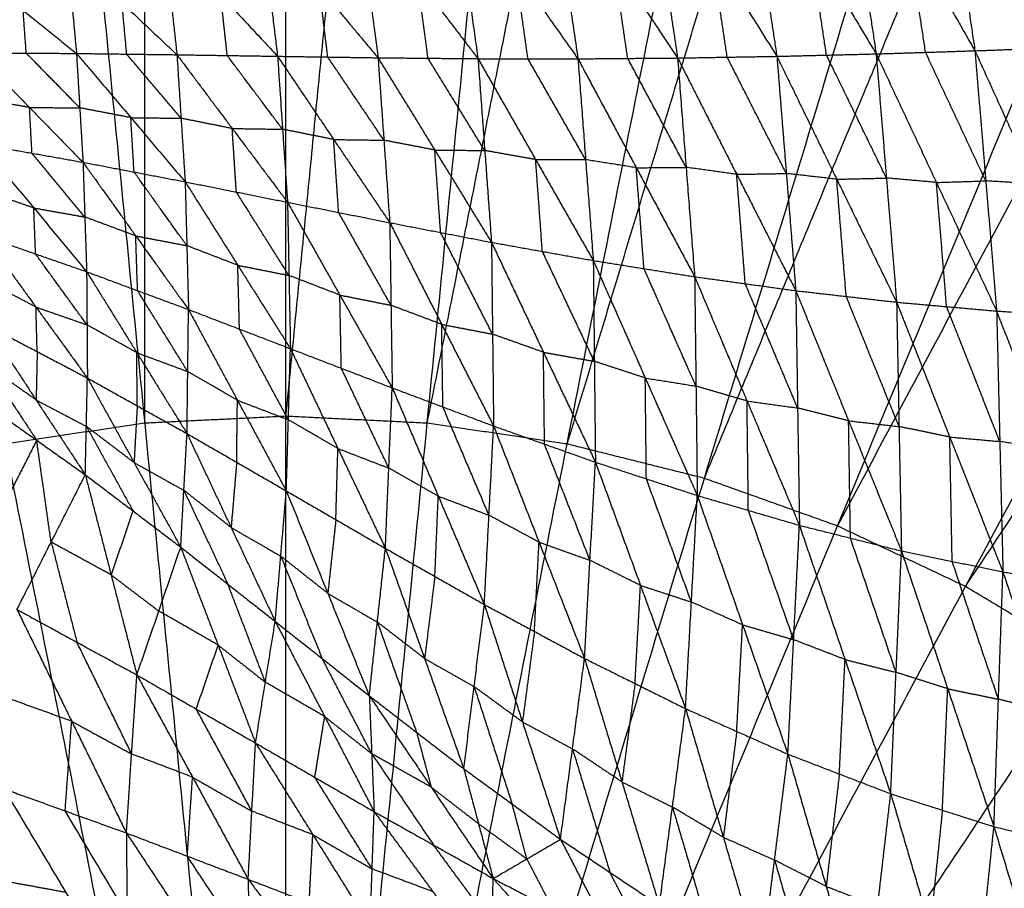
# Model space of a CAD drawing. Header units: millimetres. Extents: x -106 to 110, y -96 to 120.
# Tile 735 of 1020: x -0.64 to 8.46, y 20.92 to 28.95. Entities that reach past the tile are written whole.
import ezdxf

# ---------------------------------------------------------------- set-up
doc = ezdxf.new("R2010")
doc.units = ezdxf.units.MM
doc.header["$MEASUREMENT"] = 0
doc.layers.add('Default', color=7, linetype='Continuous', true_color=0x000000)

msp = doc.modelspace()

# ---------------------------------------------------------------- linework, layer by layer
at = {"layer": 'Default'}
for points in [[(1.8192, 11.9553, 3.7219), (1.8192, 25.2828, 3.7354), (1.8192, 38.6103, 3.7488)], [(0.5128, 25.2186, 3.7354), (0.5128, 31.8824, 3.7421), (0.5128, 38.5461, 3.7488)], [(1.8192, 25.2828, 3.7354), (2.4723, 31.9144, 3.7421), (3.1255, 38.5461, 3.7488)], [(-0.7935, 38.4819, 3.7488), (0.5128, 25.2186, 3.7354), (1.8192, 11.9553, 3.7219)], [(1.8192, 11.9553, 3.7219), (3.1255, 25.2186, 3.7354), (4.4318, 38.4819, 3.7488)], [(3.1255, 25.2186, 3.7354), (4.4255, 31.7543, 3.7421), (5.7255, 38.29, 3.7488)], [(-3.3809, 38.0981, 3.7488), (-0.7809, 25.0267, 3.7354), (1.8192, 11.9553, 3.7219)], [(1.8192, 11.9553, 3.7219), (4.4192, 25.0267, 3.7354), (7.0193, 38.0981, 3.7488)], [(4.4192, 25.0267, 3.7354), (6.3536, 31.4035, 3.7421), (8.288, 37.7803, 3.7488)], [(-5.9183, 37.4625, 3.7488), (-2.0496, 24.7089, 3.7354), (1.8192, 11.9553, 3.7219)], [(1.8192, 11.9553, 3.7219), (5.6879, 24.7089, 3.7354), (9.5567, 37.4625, 3.7488)], [(5.6879, 24.7089, 3.7354), (8.238, 30.8654, 3.7421), (10.7881, 37.0219, 3.7488)], [(-8.3812, 36.5813, 3.7488), (-3.281, 24.2683, 3.7354), (1.8192, 11.9553, 3.7219)], [(1.8192, 11.9553, 3.7219), (6.9194, 24.2683, 3.7354), (12.0196, 36.5813, 3.7488)], [(6.9194, 24.2683, 3.7354), (10.0606, 30.1452, 3.7421), (13.2019, 36.0221, 3.7488)], [(-10.7459, 35.4629, 3.7488), (-4.4634, 23.7091, 3.7354), (1.8192, 11.9553, 3.7219)], [(1.8192, 11.9553, 3.7219), (8.1017, 23.7091, 3.7354), (14.3842, 35.4629, 3.7488)], [(8.1017, 23.7091, 3.7354), (11.8039, 29.2498, 3.7421), (15.506, 34.7905, 3.7488)], [(-12.9895, 34.1181, 3.7488), (-5.5852, 23.0367, 3.7354), (1.8192, 11.9553, 3.7219)], [(1.8192, 11.9553, 3.7219), (9.2235, 23.0367, 3.7354), (16.6278, 34.1181, 3.7488)], [(-15.0905, 32.5599, 3.7488), (-6.6357, 22.2576, 3.7354), (1.8192, 11.9553, 3.7219)], [(1.8192, 11.9553, 3.7219), (10.274, 22.2576, 3.7354), (18.7289, 32.5599, 3.7488)], [(7.8466, 30.9788, -1.6737), (8.0183, 29.8212, -2.1371), (8.1899, 28.6637, -2.6005)], [(7.8466, 30.9788, -1.6737), (8.4745, 29.8382, -2.187), (9.1024, 28.6976, -2.7003)], [(-17.0287, 30.8032, 3.7488), (-7.6048, 21.3793, 3.7354), (1.8192, 11.9553, 3.7219)], [(1.8192, 11.9553, 3.7219), (11.2431, 21.3793, 3.7354), (20.667, 30.8032, 3.7488)], [(6.9431, 30.8434, -1.5935), (7.1099, 29.7391, -2.0363), (7.2767, 28.6347, -2.4791)], [(6.9431, 30.8434, -1.5935), (7.5665, 29.7535, -2.097), (8.1899, 28.6637, -2.6005)], [(6.0422, 30.6971, -1.5013), (6.2004, 29.6546, -1.92), (6.3585, 28.6122, -2.3386)], [(6.0422, 30.6971, -1.5013), (6.6595, 29.6659, -1.9902), (7.2767, 28.6347, -2.4791)], [(5.1485, 30.5428, -1.3997), (5.2945, 29.5698, -1.7914), (5.4404, 28.5967, -2.183)], [(5.1485, 30.5428, -1.3997), (5.7535, 29.5775, -1.8692), (6.3585, 28.6122, -2.3386)], [(4.2554, 30.3825, -1.2911), (4.3873, 29.4859, -1.6537), (4.5191, 28.5892, -2.0162)], [(4.2554, 30.3825, -1.2911), (4.8479, 29.4896, -1.7371), (5.4404, 28.5967, -2.183)], [(3.3646, 30.2203, -1.1778), (3.4798, 29.4053, -1.5099), (3.5949, 28.5904, -1.8419)], [(3.3646, 30.2203, -1.1778), (3.9419, 29.4048, -1.597), (4.5191, 28.5892, -2.0162)], [(2.4753, 30.0583, -1.0631), (2.5728, 29.3287, -1.3642), (2.6704, 28.599, -1.6652)], [(2.4753, 30.0583, -1.0631), (3.0351, 29.3244, -1.4525), (3.5949, 28.5904, -1.8419)], [(1.5845, 29.8983, -0.9488), (1.6631, 29.2555, -1.2189), (1.7417, 28.6127, -1.4889)], [(1.5845, 29.8983, -0.9488), (2.1274, 29.2486, -1.307), (2.6704, 28.599, -1.6652)], [(0.69, 29.7398, -0.8376), (0.7505, 29.1833, -1.0775), (0.811, 28.6269, -1.3175)], [(0.69, 29.7398, -0.8376), (1.2158, 29.1762, -1.1633), (1.7417, 28.6127, -1.4889)], [(7.7333, 28.6492, -2.5398), (7.6499, 29.2014, -2.3184), (7.5665, 29.7535, -2.097)], [(6.8176, 28.6235, -2.4089), (6.7385, 29.1447, -2.1995), (6.6595, 29.6659, -1.9902)], [(-0.2046, 29.5854, -0.732), (-0.1612, 29.112, -0.9433), (-0.1177, 28.6387, -1.1546)], [(-0.2046, 29.5854, -0.732), (0.3032, 29.1061, -1.0247), (0.811, 28.6269, -1.3175)], [(5.8994, 28.6045, -2.2608), (5.8265, 29.091, -2.065), (5.7535, 29.5775, -1.8692)], [(-1.104, 29.4349, -0.6332), (-0.6109, 29.0368, -0.8939), (-0.1177, 28.6387, -1.1546)], [(4.9798, 28.593, -2.0996), (4.9138, 29.0413, -1.9183), (4.8479, 29.4896, -1.7371)], [(3.1326, 28.5947, -1.7535), (3.0839, 28.9595, -1.603), (3.0351, 29.3244, -1.4525)], [(4.057, 28.5898, -1.9291), (3.9995, 28.9973, -1.763), (3.9419, 29.4048, -1.597)], [(2.206, 28.6059, -1.5771), (2.1667, 28.9272, -1.442), (2.1274, 29.2486, -1.307)], [(1.2763, 28.6198, -1.4032), (1.2461, 28.898, -1.2832), (1.2158, 29.1762, -1.1633)], [(0.3467, 28.6328, -1.236), (0.3249, 28.8695, -1.1304), (0.3032, 29.1061, -1.0247)], [(-0.5822, 28.6419, -1.0784), (-0.5965, 28.8394, -0.9861), (-0.6109, 29.0368, -0.8939)], [(-18.7854, 28.865, 3.7488), (-8.4831, 20.4102, 3.7354), (1.8192, 11.9553, 3.7219)], [(1.8192, 11.9553, 3.7219), (12.1214, 20.4102, 3.7354), (22.4237, 28.865, 3.7488)], [(8.1899, 28.6637, -2.6005), (8.6462, 28.6806, -2.6504), (9.1024, 28.6976, -2.7003)], [(-1.0466, 28.6451, -1.0022), (-0.5822, 28.6419, -1.0784), (-0.1177, 28.6387, -1.1546)], [(-1.0466, 28.6451, -1.0022), (-0.552, 28.1388, -1.1322), (-0.0574, 27.6326, -1.2623)], [(-0.0876, 28.1356, -1.2084), (-0.3349, 28.3888, -1.1434), (-0.5822, 28.6419, -1.0784)], [(-0.1177, 28.6387, -1.1546), (-0.0876, 28.1356, -1.2084), (-0.0574, 27.6326, -1.2623)], [(-0.1177, 28.6387, -1.1546), (0.3467, 28.6328, -1.236), (0.811, 28.6269, -1.3175)], [(-0.1177, 28.6387, -1.1546), (0.3847, 28.0451, -1.2974), (0.8871, 27.4516, -1.4403)], [(0.849, 28.0392, -1.3789), (0.5979, 28.336, -1.3075), (0.3467, 28.6328, -1.236)], [(0.811, 28.6269, -1.3175), (0.849, 28.0392, -1.3789), (0.8871, 27.4516, -1.4403)], [(0.811, 28.6269, -1.3175), (1.2763, 28.6198, -1.4032), (1.7417, 28.6127, -1.4889)], [(0.811, 28.6269, -1.3175), (1.3223, 27.9447, -1.4727), (1.8337, 27.2626, -1.6279)], [(1.7877, 27.9376, -1.5584), (1.532, 28.2787, -1.4808), (1.2763, 28.6198, -1.4032)], [(1.7417, 28.6127, -1.4889), (1.7877, 27.9376, -1.5584), (1.8337, 27.2626, -1.6279)], [(1.7417, 28.6127, -1.4889), (2.206, 28.6059, -1.5771), (2.6704, 28.599, -1.6652)], [(1.7417, 28.6127, -1.4889), (2.2604, 27.843, -1.6548), (2.7791, 27.0734, -1.8206)], [(2.7248, 27.8362, -1.7429), (2.4654, 28.221, -1.66), (2.206, 28.6059, -1.5771)], [(2.6704, 28.599, -1.6652), (2.7248, 27.8362, -1.7429), (2.7791, 27.0734, -1.8206)], [(2.6704, 28.599, -1.6652), (3.1326, 28.5947, -1.7535), (3.5949, 28.5904, -1.8419)], [(2.6704, 28.599, -1.6652), (3.1951, 27.7454, -1.8395), (3.7197, 26.8918, -2.0138)], [(3.6573, 27.7411, -1.9278), (3.395, 28.1679, -1.8407), (3.1326, 28.5947, -1.7535)], [(3.5949, 28.5904, -1.8419), (3.6573, 27.7411, -1.9278), (3.7197, 26.8918, -2.0138)], [(3.5949, 28.5904, -1.8419), (4.057, 28.5898, -1.9291), (4.5191, 28.5892, -2.0162)], [(3.5949, 28.5904, -1.8419), (4.1279, 27.657, -2.023), (4.6609, 26.7236, -2.2042)], [(4.59, 27.6564, -2.1102), (4.3235, 28.1231, -2.0196), (4.057, 28.5898, -1.9291)], [(4.5191, 28.5892, -2.0162), (4.9798, 28.593, -2.0996), (5.4404, 28.5967, -2.183)], [(4.5191, 28.5892, -2.0162), (4.59, 27.6564, -2.1102), (4.6609, 26.7236, -2.2042)], [(4.5191, 28.5892, -2.0162), (5.0588, 27.5815, -2.2012), (5.5984, 26.5738, -2.3861)], [(5.5194, 27.5853, -2.2846), (5.2496, 28.0891, -2.1921), (4.9798, 28.593, -2.0996)], [(5.4404, 28.5967, -2.183), (5.8994, 28.6045, -2.2608), (6.3585, 28.6122, -2.3386)], [(5.4404, 28.5967, -2.183), (5.5194, 27.5853, -2.2846), (5.5984, 26.5738, -2.3861)], [(5.4404, 28.5967, -2.183), (5.9869, 27.5207, -2.3692), (6.5334, 26.4447, -2.5554)], [(6.4459, 27.5285, -2.447), (6.1727, 28.0665, -2.3539), (5.8994, 28.6045, -2.2608)], [(6.3585, 28.6122, -2.3386), (6.8176, 28.6235, -2.4089), (7.2767, 28.6347, -2.4791)], [(6.3585, 28.6122, -2.3386), (6.4459, 27.5285, -2.447), (6.5334, 26.4447, -2.5554)], [(6.3585, 28.6122, -2.3386), (6.9121, 27.4752, -2.5232), (7.4658, 26.3383, -2.7078)], [(7.3713, 27.4865, -2.5935), (7.0944, 28.055, -2.5012), (6.8176, 28.6235, -2.4089)], [(7.2767, 28.6347, -2.4791), (7.7333, 28.6492, -2.5398), (8.1899, 28.6637, -2.6005)], [(7.2767, 28.6347, -2.4791), (7.3713, 27.4865, -2.5935), (7.4658, 26.3383, -2.7078)], [(7.2767, 28.6347, -2.4791), (7.8337, 27.4455, -2.6589), (8.3907, 26.2563, -2.8388)], [(8.2903, 27.46, -2.7196), (8.0118, 28.0546, -2.6297), (7.7333, 28.6492, -2.5398)], [(8.1899, 28.6637, -2.6005), (8.2903, 27.46, -2.7196), (8.3907, 26.2563, -2.8388)], [(8.1899, 28.6637, -2.6005), (8.7498, 27.4317, -2.773), (9.3097, 26.1997, -2.9455)], [(-0.552, 28.1388, -1.1322), (-0.7879, 28.1807, -1.0906), (-1.0238, 28.2225, -1.049)], [(-0.5292, 27.7163, -1.1791), (-0.5406, 27.9276, -1.1556), (-0.552, 28.1388, -1.1322)], [(-0.552, 28.1388, -1.1322), (-0.3198, 28.1372, -1.1703), (-0.0876, 28.1356, -1.2084)], [(0.3847, 28.0451, -1.2974), (0.1486, 28.0904, -1.2529), (-0.0876, 28.1356, -1.2084)], [(0.4148, 27.5421, -1.3513), (0.3998, 27.7936, -1.3244), (0.3847, 28.0451, -1.2974)], [(0.3847, 28.0451, -1.2974), (0.6169, 28.0422, -1.3382), (0.849, 28.0392, -1.3789)], [(1.3223, 27.9447, -1.4727), (1.0857, 27.992, -1.4258), (0.849, 28.0392, -1.3789)], [(1.3604, 27.3571, -1.5341), (1.3414, 27.6509, -1.5034), (1.3223, 27.9447, -1.4727)], [(1.3223, 27.9447, -1.4727), (1.555, 27.9412, -1.5155), (1.7877, 27.9376, -1.5584)], [(2.2604, 27.843, -1.6548), (2.024, 27.8903, -1.6066), (1.7877, 27.9376, -1.5584)], [(-1.001, 27.8, -1.0958), (-0.5292, 27.7163, -1.1791), (-0.0574, 27.6326, -1.2623)], [(-1.001, 27.8, -1.0958), (-0.5124, 27.2098, -1.1135), (-0.0239, 26.6196, -1.1311)], [(2.3064, 27.168, -1.7242), (2.2834, 27.5055, -1.6895), (2.2604, 27.843, -1.6548)], [(2.2604, 27.843, -1.6548), (2.4926, 27.8396, -1.6988), (2.7248, 27.8362, -1.7429)], [(3.1951, 27.7454, -1.8395), (2.9599, 27.7908, -1.7912), (2.7248, 27.8362, -1.7429)], [(-0.0406, 27.1261, -1.1967), (-0.2849, 27.4212, -1.1879), (-0.5292, 27.7163, -1.1791)], [(3.2494, 26.9826, -1.9172), (3.2222, 27.364, -1.8783), (3.1951, 27.7454, -1.8395)], [(3.1951, 27.7454, -1.8395), (3.4262, 27.7432, -1.8837), (3.6573, 27.7411, -1.9278)], [(4.1279, 27.657, -2.023), (3.8926, 27.699, -1.9754), (3.6573, 27.7411, -1.9278)], [(-0.0574, 27.6326, -1.2623), (-0.0406, 27.1261, -1.1967), (-0.0239, 26.6196, -1.1311)], [(-0.0574, 27.6326, -1.2623), (0.4148, 27.5421, -1.3513), (0.8871, 27.4516, -1.4403)], [(-0.0574, 27.6326, -1.2623), (0.4303, 26.9515, -1.2769), (0.9181, 26.2703, -1.2915)], [(4.1903, 26.8077, -2.109), (4.1591, 27.2323, -2.066), (4.1279, 27.657, -2.023)], [(4.1279, 27.657, -2.023), (4.359, 27.6567, -2.0666), (4.59, 27.6564, -2.1102)], [(5.0588, 27.5815, -2.2012), (4.8244, 27.6189, -2.1557), (4.59, 27.6564, -2.1102)], [(0.9026, 26.8609, -1.3659), (0.6587, 27.2015, -1.3586), (0.4148, 27.5421, -1.3513)], [(5.0588, 27.5815, -2.2012), (5.2891, 27.5834, -2.2429), (5.5194, 27.5853, -2.2846)], [(5.1297, 26.6487, -2.2951), (5.0942, 27.1151, -2.2481), (5.0588, 27.5815, -2.2012)], [(5.9869, 27.5207, -2.3692), (5.7532, 27.553, -2.3269), (5.5194, 27.5853, -2.2846)], [(5.9869, 27.5207, -2.3692), (6.2164, 27.5246, -2.4081), (6.4459, 27.5285, -2.447)], [(6.0659, 26.5093, -2.4707), (6.0264, 27.015, -2.42), (5.9869, 27.5207, -2.3692)], [(6.9121, 27.4752, -2.5232), (6.679, 27.5019, -2.4851), (6.4459, 27.5285, -2.447)], [(0.8871, 27.4516, -1.4403), (0.9026, 26.8609, -1.3659), (0.9181, 26.2703, -1.2915)], [(0.8871, 27.4516, -1.4403), (1.3604, 27.3571, -1.5341), (1.8337, 27.2626, -1.6279)], [(0.8871, 27.4516, -1.4403), (1.3738, 26.68, -1.4503), (1.8605, 25.9085, -1.4603)], [(6.9121, 27.4752, -2.5232), (7.1417, 27.4809, -2.5583), (7.3713, 27.4865, -2.5935)], [(6.9996, 26.3915, -2.6316), (6.9559, 26.9334, -2.5774), (6.9121, 27.4752, -2.5232)], [(7.8337, 27.4455, -2.6589), (7.6025, 27.466, -2.6262), (7.3713, 27.4865, -2.5935)], [(7.8337, 27.4455, -2.6589), (8.062, 27.4527, -2.6893), (8.2903, 27.46, -2.7196)], [(7.9282, 26.2973, -2.7733), (7.881, 26.8714, -2.7161), (7.8337, 27.4455, -2.6589)], [(8.7498, 27.4317, -2.773), (8.5201, 27.4458, -2.7463), (8.2903, 27.46, -2.7196)], [(-0.5124, 27.2098, -1.1135), (-0.7483, 27.292, -1.076), (-0.9842, 27.3741, -1.0385)], [(1.8471, 26.5855, -1.5441), (1.6037, 26.9713, -1.5391), (1.3604, 27.3571, -1.5341)], [(1.8337, 27.2626, -1.6279), (1.8471, 26.5855, -1.5441), (1.8605, 25.9085, -1.4603)], [(1.8337, 27.2626, -1.6279), (2.3064, 27.168, -1.7242), (2.7791, 27.0734, -1.8206)], [(1.8337, 27.2626, -1.6279), (2.3177, 26.4043, -1.6309), (2.8017, 25.546, -1.6339)], [(-0.4956, 26.784, -1.0562), (-0.504, 26.9969, -1.0848), (-0.5124, 27.2098, -1.1135)], [(-0.5124, 27.2098, -1.1135), (-0.2765, 27.1679, -1.1551), (-0.0406, 27.1261, -1.1967)], [(2.7904, 26.3097, -1.7273), (2.5484, 26.7388, -1.7257), (2.3064, 27.168, -1.7242)], [(0.4303, 26.9515, -1.2769), (0.1948, 27.0388, -1.2368), (-0.0406, 27.1261, -1.1967)], [(2.7791, 27.0734, -1.8206), (2.7904, 26.3097, -1.7273), (2.8017, 25.546, -1.6339)], [(2.7791, 27.0734, -1.8206), (3.2494, 26.9826, -1.9172), (3.7197, 26.8918, -2.0138)], [(2.7791, 27.0734, -1.8206), (3.2592, 26.1333, -1.8142), (3.7392, 25.1933, -1.8078)], [(0.4471, 26.445, -1.2113), (0.4387, 26.6982, -1.2441), (0.4303, 26.9515, -1.2769)], [(0.4303, 26.9515, -1.2769), (0.6664, 26.9062, -1.3214), (0.9026, 26.8609, -1.3659)], [(3.7295, 26.0426, -1.9108), (3.4895, 26.5126, -1.914), (3.2494, 26.9826, -1.9172)], [(-0.9674, 26.9483, -0.9812), (-0.4956, 26.784, -1.0562), (-0.0239, 26.6196, -1.1311)], [(-0.9674, 26.9483, -0.9812), (-0.4921, 26.2927, -0.8481), (-0.0168, 25.637, -0.7151)], [(1.3738, 26.68, -1.4503), (1.1382, 26.7705, -1.4081), (0.9026, 26.8609, -1.3659)], [(3.7197, 26.8918, -2.0138), (3.7295, 26.0426, -1.9108), (3.7392, 25.1933, -1.8078)], [(3.7197, 26.8918, -2.0138), (4.1903, 26.8077, -2.109), (4.6609, 26.7236, -2.2042)], [(3.7197, 26.8918, -2.0138), (4.2003, 25.8751, -1.9966), (4.6809, 24.8584, -1.9793)], [(-0.0203, 26.1283, -0.9231), (-0.258, 26.4561, -0.9896), (-0.4956, 26.784, -1.0562)], [(4.6709, 25.791, -2.0918), (4.4306, 26.2993, -2.1004), (4.1903, 26.8077, -2.109)], [(-20.3436, 26.764, 3.7488), (-9.2622, 19.3597, 3.7354), (1.8192, 11.9553, 3.7219)], [(1.3893, 26.0894, -1.3759), (1.3815, 26.3847, -1.4131), (1.3738, 26.68, -1.4503)], [(1.3738, 26.68, -1.4503), (1.6104, 26.6328, -1.4972), (1.8471, 26.5855, -1.5441)], [(1.8192, 11.9553, 3.7219), (12.9005, 19.3597, 3.7354), (23.9819, 26.764, 3.7488)], [(4.6609, 26.7236, -2.2042), (4.6709, 25.791, -2.0918), (4.6809, 24.8584, -1.9793)], [(4.6609, 26.7236, -2.2042), (5.1297, 26.6487, -2.2951), (5.5984, 26.5738, -2.3861)], [(4.6609, 26.7236, -2.2042), (5.1418, 25.637, -2.1738), (5.6227, 24.5505, -2.1434)], [(-0.0239, 26.6196, -1.1311), (-0.0203, 26.1283, -0.9231), (-0.0168, 25.637, -0.7151)], [(-0.0239, 26.6196, -1.1311), (0.4403, 25.8713, -0.9749), (0.9044, 25.1229, -0.8186)], [(-0.0239, 26.6196, -1.1311), (0.4471, 26.445, -1.2113), (0.9181, 26.2703, -1.2915)], [(2.3177, 26.4043, -1.6309), (2.0824, 26.4949, -1.5875), (1.8471, 26.5855, -1.5441)], [(5.6105, 25.5621, -2.2647), (5.3701, 26.1054, -2.2799), (5.1297, 26.6487, -2.2951)], [(-0.4921, 26.2927, -0.8481), (-0.7242, 26.4146, -0.8239), (-0.9564, 26.5366, -0.7997)], [(5.5984, 26.5738, -2.3861), (5.6105, 25.5621, -2.2647), (5.6227, 24.5505, -2.1434)], [(5.5984, 26.5738, -2.3861), (6.0659, 26.5093, -2.4707), (6.5334, 26.4447, -2.5554)], [(5.5984, 26.5738, -2.3861), (6.0828, 25.4243, -2.3411), (6.5671, 24.2749, -2.2961)], [(6.5503, 25.3598, -2.4257), (6.3081, 25.9345, -2.4482), (6.0659, 26.5093, -2.4707)], [(0.9112, 25.6966, -1.0551), (0.6792, 26.0708, -1.1332), (0.4471, 26.445, -1.2113)], [(2.3311, 25.7272, -1.5471), (2.3244, 26.0657, -1.589), (2.3177, 26.4043, -1.6309)], [(2.3177, 26.4043, -1.6309), (2.5541, 26.357, -1.6791), (2.7904, 26.3097, -1.7273)], [(6.5334, 26.4447, -2.5554), (6.5503, 25.3598, -2.4257), (6.5671, 24.2749, -2.2961)], [(6.5334, 26.4447, -2.5554), (6.9996, 26.3915, -2.6316), (7.4658, 26.3383, -2.7078)], [(6.5334, 26.4447, -2.5554), (7.0219, 25.2414, -2.4946), (7.5104, 24.038, -2.4339)], [(7.4881, 25.1881, -2.5708), (7.2438, 25.7898, -2.6012), (6.9996, 26.3915, -2.6316)], [(7.4658, 26.3383, -2.7078), (7.4881, 25.1881, -2.5708), (7.5104, 24.038, -2.4339)], [(7.4658, 26.3383, -2.7078), (7.9282, 26.2973, -2.7733), (8.3907, 26.2563, -2.8388)], [(7.4658, 26.3383, -2.7078), (7.9574, 25.0912, -2.6302), (8.4489, 23.8442, -2.5525)], [(-0.4811, 25.881, -0.6666), (-0.4866, 26.0868, -0.7574), (-0.4921, 26.2927, -0.8481)], [(-0.4921, 26.2927, -0.8481), (-0.2562, 26.2105, -0.8856), (-0.0203, 26.1283, -0.9231)], [(0.9044, 25.1229, -0.8186), (0.9112, 25.6966, -1.0551), (0.9181, 26.2703, -1.2915)], [(0.9181, 26.2703, -1.2915), (1.3704, 25.4315, -1.1096), (1.8226, 24.5927, -0.9276)], [(0.9181, 26.2703, -1.2915), (1.3893, 26.0894, -1.3759), (1.8605, 25.9085, -1.4603)], [(3.2592, 26.1333, -1.8142), (3.0248, 26.2215, -1.7707), (2.7904, 26.3097, -1.7273)], [(8.4198, 25.0502, -2.6956), (8.174, 25.6738, -2.7345), (7.9282, 26.2973, -2.7733)], [(8.3907, 26.2563, -2.8388), (8.4198, 25.0502, -2.6956), (8.4489, 23.8442, -2.5525)], [(8.3907, 26.2563, -2.8388), (8.8502, 26.228, -2.8921), (9.3097, 26.1997, -2.9455)], [(8.3907, 26.2563, -2.8388), (8.8856, 24.977, -2.7442), (9.3806, 23.6977, -2.6496)], [(3.2705, 25.3696, -1.7209), (3.2648, 25.7515, -1.7675), (3.2592, 26.1333, -1.8142)], [(3.2592, 26.1333, -1.8142), (3.4943, 26.0879, -1.8625), (3.7295, 26.0426, -1.9108)], [(-0.9454, 26.1249, -0.6182), (-0.4908, 25.4335, -0.3084), (-0.0362, 24.7422, 0.0014)], [(-0.9454, 26.1249, -0.6182), (-0.4811, 25.881, -0.6666), (-0.0168, 25.637, -0.7151)], [(0.4403, 25.8713, -0.9749), (0.21, 25.9998, -0.949), (-0.0203, 26.1283, -0.9231)], [(1.8416, 25.2506, -1.194), (1.6154, 25.67, -1.2849), (1.3893, 26.0894, -1.3759)], [(4.2003, 25.8751, -1.9966), (3.9649, 25.9588, -1.9537), (3.7295, 26.0426, -1.9108)], [(-0.4811, 25.881, -0.6666), (-0.486, 25.6573, -0.4875), (-0.4908, 25.4335, -0.3084)], [(0.4438, 25.38, -0.7669), (0.442, 25.6256, -0.8709), (0.4403, 25.8713, -0.9749)], [(0.4403, 25.8713, -0.9749), (0.6757, 25.7839, -1.015), (0.9112, 25.6966, -1.0551)], [(1.8226, 24.5927, -0.9276), (1.8416, 25.2506, -1.194), (1.8605, 25.9085, -1.4603)], [(1.8605, 25.9085, -1.4603), (2.2996, 24.9851, -1.25), (2.7386, 24.0617, -1.0397)], [(1.8605, 25.9085, -1.4603), (2.3311, 25.7272, -1.5471), (2.8017, 25.546, -1.6339)], [(4.2101, 25.0258, -1.8936), (4.2052, 25.4505, -1.9451), (4.2003, 25.8751, -1.9966)], [(4.2003, 25.8751, -1.9966), (4.4356, 25.833, -2.0442), (4.6709, 25.791, -2.0918)], [(5.1418, 25.637, -2.1738), (4.9064, 25.714, -2.1328), (4.6709, 25.791, -2.0918)], [(-0.9403, 25.7529, -0.3081), (-0.713, 25.4072, -0.1532), (-0.4857, 25.0615, 0.0017)], [(-0.4908, 25.4335, -0.3084), (-0.7156, 25.5932, -0.3083), (-0.9403, 25.7529, -0.3081)], [(1.3704, 25.4315, -1.1096), (1.1408, 25.5641, -1.0823), (0.9112, 25.6966, -1.0551)], [(2.7701, 24.8038, -1.3368), (2.5506, 25.2655, -1.4419), (2.3311, 25.7272, -1.5471)], [(-0.0362, 24.7422, 0.0014), (-0.0265, 25.1896, -0.3569), (-0.0168, 25.637, -0.7151)], [(-0.0168, 25.637, -0.7151), (0.4146, 24.8551, -0.3572), (0.846, 24.0732, 0.0007)], [(-0.0168, 25.637, -0.7151), (0.4438, 25.38, -0.7669), (0.9044, 25.1229, -0.8186)], [(5.1518, 24.7044, -2.0613), (5.1468, 25.1707, -2.1176), (5.1418, 25.637, -2.1738)], [(5.1418, 25.637, -2.1738), (5.3762, 25.5996, -2.2192), (5.6105, 25.5621, -2.2647)], [(2.7386, 24.0617, -1.0397), (2.7701, 24.8038, -1.3368), (2.8017, 25.546, -1.6339)], [(2.8017, 25.546, -1.6339), (3.2278, 24.5441, -1.393), (3.6539, 23.5423, -1.152)], [(2.8017, 25.546, -1.6339), (3.2705, 25.3696, -1.7209), (3.7392, 25.1933, -1.8078)], [(6.0828, 25.4243, -2.3411), (5.8467, 25.4932, -2.3029), (5.6105, 25.5621, -2.2647)], [(-0.4908, 25.4335, -0.3084), (-0.2587, 25.3116, -0.3326), (-0.0265, 25.1896, -0.3569)], [(1.3635, 24.8578, -0.8731), (1.3669, 25.1447, -0.9914), (1.3704, 25.4315, -1.1096)], [(1.3704, 25.4315, -1.1096), (1.606, 25.3411, -1.1518), (1.8416, 25.2506, -1.194)], [(6.0949, 24.4127, -2.2197), (6.0888, 24.9185, -2.2804), (6.0828, 25.4243, -2.3411)], [(6.0828, 25.4243, -2.3411), (6.3165, 25.3921, -2.3834), (6.5503, 25.3598, -2.4257)], [(-0.9352, 25.3809, 0.002), (-0.4857, 25.0615, 0.0017), (-0.0362, 24.7422, 0.0014)], [(0.4438, 25.38, -0.7669), (0.4292, 25.1175, -0.562), (0.4146, 24.8551, -0.3572)], [(3.6966, 24.3678, -1.4799), (3.4835, 24.8687, -1.6004), (3.2705, 25.3696, -1.7209)], [(7.0219, 25.2414, -2.4946), (6.7861, 25.3006, -2.4602), (6.5503, 25.3598, -2.4257)], [(1.8192, 25.2828, 3.7354), (1.166, 25.2507, 3.7354), (0.5128, 25.2186, 3.7354)], [(3.1255, 25.2186, 3.7354), (2.4723, 25.2507, 3.7354), (1.8192, 25.2828, 3.7354)], [(2.2996, 24.9851, -1.25), (2.0706, 25.1178, -1.222), (1.8416, 25.2506, -1.194)], [(7.0388, 24.1564, -2.365), (7.0303, 24.6989, -2.4298), (7.0219, 25.2414, -2.4946)], [(7.0219, 25.2414, -2.4946), (7.255, 25.2147, -2.5327), (7.4881, 25.1881, -2.5708)], [(0.5128, 25.2186, 3.7354), (-0.134, 25.1227, 3.7354), (-0.7809, 25.0267, 3.7354)], [(-0.0265, 25.1896, -0.3569), (0.1892, 24.7986, -0.1779), (0.4049, 24.4077, 0.001)], [(0.4146, 24.8551, -0.3572), (0.194, 25.0223, -0.357), (-0.0265, 25.1896, -0.3569)], [(4.4192, 25.0267, 3.7354), (3.7724, 25.1227, 3.7354), (3.1255, 25.2186, 3.7354)], [(3.6539, 23.5423, -1.152), (3.6966, 24.3678, -1.4799), (3.7392, 25.1933, -1.8078)], [(3.7392, 25.1933, -1.8078), (4.1595, 24.1185, -1.5354), (4.5799, 23.0436, -1.2629)], [(3.7392, 25.1933, -1.8078), (4.2101, 25.0258, -1.8936), (4.6809, 24.8584, -1.9793)], [(7.9574, 25.0912, -2.6302), (7.7227, 25.1397, -2.6005), (7.4881, 25.1881, -2.5708)], [(-0.4857, 25.0615, 0.0017), (-0.6437, 24.75, -0.3005), (-0.8016, 24.4386, -0.6026)], [(-0.3521, 24.1192, -0.603), (-0.4189, 24.5904, -0.3006), (-0.4857, 25.0615, 0.0017)], [(0.846, 24.0732, 0.0007), (0.8752, 24.5981, -0.409), (0.9044, 25.1229, -0.8186)], [(0.9044, 25.1229, -0.8186), (1.3122, 24.2544, -0.4092), (1.72, 23.3858, 0.0002)], [(0.9044, 25.1229, -0.8186), (1.3635, 24.8578, -0.8731), (1.8226, 24.5927, -0.9276)], [(7.9797, 23.9411, -2.4932), (7.9685, 24.5162, -2.5617), (7.9574, 25.0912, -2.6302)], [(7.9574, 25.0912, -2.6302), (8.1886, 25.0707, -2.6629), (8.4198, 25.0502, -2.6956)], [(8.8856, 24.977, -2.7442), (8.6527, 25.0136, -2.7199), (8.4198, 25.0502, -2.6956)], [(2.2806, 24.3272, -0.9837), (2.2901, 24.6561, -1.1168), (2.2996, 24.9851, -1.25)], [(2.2996, 24.9851, -1.25), (2.5348, 24.8944, -1.2934), (2.7701, 24.8038, -1.3368)], [(4.6304, 23.951, -1.6211), (4.4202, 24.4884, -1.7574), (4.2101, 25.0258, -1.8936)], [(5.6879, 24.7089, 3.7354), (5.0536, 24.8678, 3.7354), (4.4192, 25.0267, 3.7354)], [(1.3635, 24.8578, -0.8731), (1.3379, 24.5561, -0.6412), (1.3122, 24.2544, -0.4092)], [(4.5799, 23.0436, -1.2629), (4.6304, 23.951, -1.6211), (4.6809, 24.8584, -1.9793)], [(4.6809, 24.8584, -1.9793), (5.0975, 23.7189, -1.6742), (5.514, 22.5794, -1.3691)], [(4.6809, 24.8584, -1.9793), (5.1518, 24.7044, -2.0613), (5.6227, 24.5505, -2.1434)], [(0.4146, 24.8551, -0.3572), (0.6449, 24.7266, -0.3831), (0.8752, 24.5981, -0.409)], [(3.2278, 24.5441, -1.393), (2.999, 24.674, -1.3649), (2.7701, 24.8038, -1.3368)], [(-0.6681, 23.4962, -1.2073), (-0.3521, 24.1192, -0.603), (-0.0362, 24.7422, 0.0014)], [(-0.0362, 24.7422, 0.0014), (0.2023, 23.8164, -0.5423), (0.4408, 22.8906, -1.086)], [(-0.0362, 24.7422, 0.0014), (0.4049, 24.4077, 0.001), (0.846, 24.0732, 0.0007)], [(5.5683, 23.5649, -1.7562), (5.3601, 24.1347, -1.9088), (5.1518, 24.7044, -2.0613)], [(6.9194, 24.2683, 3.7354), (6.3036, 24.4886, 3.7354), (5.6879, 24.7089, 3.7354)], [(0.8752, 24.5981, -0.409), (1.0791, 24.1638, -0.2042), (1.283, 23.7295, 0.0005)], [(1.3122, 24.2544, -0.4092), (1.0937, 24.4262, -0.4091), (0.8752, 24.5981, -0.409)], [(1.72, 23.3858, 0.0002), (1.7713, 23.9893, -0.4637), (1.8226, 24.5927, -0.9276)], [(1.8226, 24.5927, -0.9276), (2.2062, 23.6453, -0.464), (2.5898, 22.6978, -0.0003)], [(1.8226, 24.5927, -0.9276), (2.2806, 24.3272, -0.9837), (2.7386, 24.0617, -1.0397)], [(-21.6884, 24.5204, 3.7488), (-9.9346, 18.2379, 3.7354), (1.8192, 11.9553, 3.7219)], [(1.8192, 11.9553, 3.7219), (13.5729, 18.2379, 3.7354), (25.3267, 24.5204, 3.7488)], [(3.1963, 23.802, -1.0959), (3.212, 24.1731, -1.2444), (3.2278, 24.5441, -1.393)], [(3.2278, 24.5441, -1.393), (3.4622, 24.456, -1.4364), (3.6966, 24.3678, -1.4799)], [(5.514, 22.5794, -1.3691), (5.5683, 23.5649, -1.7562), (5.6227, 24.5505, -2.1434)], [(5.6227, 24.5505, -2.1434), (6.0416, 23.3542, -1.8058), (6.4605, 22.158, -1.4683)], [(5.6227, 24.5505, -2.1434), (6.0949, 24.4127, -2.2197), (6.5671, 24.2749, -2.2961)], [(0.4049, 24.4077, 0.001), (0.3036, 24.112, -0.2706), (0.2023, 23.8164, -0.5423)], [(6.5138, 23.2164, -1.8822), (6.3044, 23.8145, -2.051), (6.0949, 24.4127, -2.2197)], [(2.2806, 24.3272, -0.9837), (2.2434, 23.9862, -0.7238), (2.2062, 23.6453, -0.464)], [(4.1595, 24.1185, -1.5354), (3.9281, 24.2431, -1.5077), (3.6966, 24.3678, -1.4799)], [(1.3122, 24.2544, -0.4092), (1.5418, 24.1218, -0.4365), (1.7713, 23.9893, -0.4637)], [(6.4605, 22.158, -1.4683), (6.5138, 23.2164, -1.8822), (6.5671, 24.2749, -2.2961)], [(6.5671, 24.2749, -2.2961), (6.9893, 23.0333, -1.9271), (7.4115, 21.7918, -1.558)], [(6.5671, 24.2749, -2.2961), (7.0388, 24.1564, -2.365), (7.5104, 24.038, -2.4339)], [(8.1017, 23.7091, 3.7354), (7.5105, 23.9887, 3.7354), (6.9194, 24.2683, 3.7354)], [(7.4609, 22.9149, -1.9959), (7.2499, 23.5357, -2.1805), (7.0388, 24.1564, -2.365)], [(-0.3521, 24.1192, -0.603), (-0.2329, 23.6563, -0.8748), (-0.1136, 23.1934, -1.1466)], [(0.2023, 23.8164, -0.5423), (-0.0749, 23.9678, -0.5726), (-0.3521, 24.1192, -0.603)], [(0.4408, 22.8906, -1.086), (0.6434, 23.4819, -0.5426), (0.846, 24.0732, 0.0007)], [(0.846, 24.0732, 0.0007), (1.192, 23.167, -0.4775), (1.538, 22.2608, -0.9558)], [(0.846, 24.0732, 0.0007), (1.283, 23.7295, 0.0005), (1.72, 23.3858, 0.0002)], [(2.5898, 22.6978, -0.0003), (2.6642, 23.3797, -0.52), (2.7386, 24.0617, -1.0397)], [(2.7386, 24.0617, -1.0397), (3.1013, 23.0423, -0.5202), (3.4639, 22.023, -0.0007)], [(2.7386, 24.0617, -1.0397), (3.1963, 23.802, -1.0959), (3.6539, 23.5423, -1.152)], [(4.1169, 23.293, -1.2075), (4.1382, 23.7057, -1.3714), (4.1595, 24.1185, -1.5354)], [(4.1595, 24.1185, -1.5354), (4.395, 24.0347, -1.5783), (4.6304, 23.951, -1.6211)], [(7.4115, 21.7918, -1.558), (7.4609, 22.9149, -1.9959), (7.5104, 24.038, -2.4339)], [(7.5104, 24.038, -2.4339), (7.938, 22.763, -2.0348), (8.3657, 21.4879, -1.6357)], [(7.5104, 24.038, -2.4339), (7.9797, 23.9411, -2.4932), (8.4489, 23.8442, -2.5525)], [(1.7713, 23.9893, -0.4637), (1.9631, 23.5155, -0.2319), (2.1549, 23.0418, -0.0001)], [(2.2062, 23.6453, -0.464), (1.9888, 23.8173, -0.4638), (1.7713, 23.9893, -0.4637)], [(5.0975, 23.7189, -1.6742), (4.8639, 23.835, -1.6477), (4.6304, 23.951, -1.6211)], [(8.4073, 22.6661, -2.0941), (8.1935, 23.3036, -2.2937), (7.9797, 23.9411, -2.4932)], [(0.2023, 23.8164, -0.5423), (0.4228, 23.6491, -0.5425), (0.6434, 23.4819, -0.5426)], [(3.1963, 23.802, -1.0959), (3.1488, 23.4222, -0.808), (3.1013, 23.0423, -0.5202)], [(8.3657, 21.4879, -1.6357), (8.4073, 22.6661, -2.0941), (8.4489, 23.8442, -2.5525)], [(8.4489, 23.8442, -2.5525), (8.8824, 22.5495, -2.1262), (9.3158, 21.2547, -1.6999)], [(8.4489, 23.8442, -2.5525), (8.9148, 23.771, -2.6011), (9.3806, 23.6977, -2.6496)], [(1.629, 22.8233, -0.4778), (1.456, 23.2764, -0.2387), (1.283, 23.7295, 0.0005)], [(5.0469, 22.8115, -1.316), (5.0722, 23.2652, -1.4951), (5.0975, 23.7189, -1.6742)], [(5.0975, 23.7189, -1.6742), (5.3329, 23.6419, -1.7152), (5.5683, 23.5649, -1.7562)], [(9.2235, 23.0367, 3.7354), (8.6626, 23.3729, 3.7354), (8.1017, 23.7091, 3.7354)], [(2.2062, 23.6453, -0.464), (2.4352, 23.5125, -0.492), (2.6642, 23.3797, -0.52)], [(-0.6681, 23.4962, -1.2073), (-0.1621, 22.4626, -1.4529), (0.3438, 21.4291, -1.6986)], [(-0.6681, 23.4962, -1.2073), (-0.1136, 23.1934, -1.1466), (0.4408, 22.8906, -1.086)], [(3.4639, 22.023, -0.0007), (3.5589, 22.7827, -0.5764), (3.6539, 23.5423, -1.152)], [(3.6539, 23.5423, -1.152), (4.0059, 22.4564, -0.5765), (4.3578, 21.3706, -0.001)], [(3.6539, 23.5423, -1.152), (4.1169, 23.293, -1.2075), (4.5799, 23.0436, -1.2629)], [(6.0416, 23.3542, -1.8058), (5.805, 23.4596, -1.781), (5.5683, 23.5649, -1.7562)], [(1.192, 23.167, -0.4775), (0.9177, 23.3244, -0.5101), (0.6434, 23.4819, -0.5426)], [(1.538, 22.2608, -0.9558), (1.629, 22.8233, -0.4778), (1.72, 23.3858, 0.0002)], [(1.72, 23.3858, 0.0002), (2.1549, 23.0418, -0.0001), (2.5898, 22.6978, -0.0003)], [(1.72, 23.3858, 0.0002), (2.1773, 22.5061, -0.4093), (2.6346, 21.6264, -0.8187)], [(2.6642, 23.3797, -0.52), (2.8455, 22.8701, -0.2602), (3.0269, 22.3604, -0.0005)], [(3.1013, 23.0423, -0.5202), (2.8827, 23.211, -0.5201), (2.6642, 23.3797, -0.52)], [(5.9872, 22.3687, -1.4187), (6.0144, 22.8614, -1.6123), (6.0416, 23.3542, -1.8058)], [(6.0416, 23.3542, -1.8058), (6.2777, 23.2853, -1.844), (6.5138, 23.2164, -1.8822)], [(4.1169, 23.293, -1.2075), (4.0614, 22.8747, -0.892), (4.0059, 22.4564, -0.5765)], [(0.3923, 22.1598, -1.3923), (0.1393, 22.6766, -1.2695), (-0.1136, 23.1934, -1.1466)], [(0.9894, 22.5757, -1.0209), (1.0907, 22.8714, -0.7492), (1.192, 23.167, -0.4775)], [(1.192, 23.167, -0.4775), (1.4105, 22.9952, -0.4777), (1.629, 22.8233, -0.4778)], [(6.9893, 23.0333, -1.9271), (6.7516, 23.1249, -1.9046), (6.5138, 23.2164, -1.8822)], [(2.6122, 22.1621, -0.4095), (2.3835, 22.6019, -0.2048), (2.1549, 23.0418, -0.0001)], [(3.1013, 23.0423, -0.5202), (3.3301, 22.9125, -0.5483), (3.5589, 22.7827, -0.5764)], [(4.3578, 21.3706, -0.001), (4.4688, 22.2071, -0.6319), (4.5799, 23.0436, -1.2629)], [(4.5799, 23.0436, -1.2629), (4.9261, 21.9012, -0.632), (5.2723, 20.7588, -0.0011)], [(4.5799, 23.0436, -1.2629), (5.0469, 22.8115, -1.316), (5.514, 22.5794, -1.3691)], [(6.936, 21.9749, -1.5131), (6.9627, 22.5041, -1.7201), (6.9893, 23.0333, -1.9271)], [(6.9893, 23.0333, -1.9271), (7.2251, 22.9741, -1.9615), (7.4609, 22.9149, -1.9959)], [(0.3438, 21.4291, -1.6986), (0.3923, 22.1598, -1.3923), (0.4408, 22.8906, -1.086)], [(0.4408, 22.8906, -1.086), (0.9554, 21.9455, -1.2915), (1.47, 21.0005, -1.497)], [(0.4408, 22.8906, -1.086), (0.9894, 22.5757, -1.0209), (1.538, 22.2608, -0.9558)], [(7.938, 22.763, -2.0348), (7.6995, 22.8389, -2.0154), (7.4609, 22.9149, -1.9959)], [(2.1773, 22.5061, -0.4093), (1.9032, 22.6647, -0.4435), (1.629, 22.8233, -0.4778)], [(3.5589, 22.7827, -0.5764), (3.7349, 22.2397, -0.2886), (3.9109, 21.6968, -0.0008)], [(4.0059, 22.4564, -0.5765), (3.7824, 22.6196, -0.5764), (3.5589, 22.7827, -0.5764)], [(5.0469, 22.8115, -1.316), (4.9865, 22.3564, -0.974), (4.9261, 21.9012, -0.632)], [(7.8886, 21.6399, -1.5969), (7.9133, 22.2014, -1.8158), (7.938, 22.763, -2.0348)], [(7.938, 22.763, -2.0348), (8.1727, 22.7145, -2.0645), (8.4073, 22.6661, -2.0941)], [(2.5898, 22.6978, -0.0003), (2.6122, 22.1621, -0.4095), (2.6346, 21.6264, -0.8187)], [(2.5898, 22.6978, -0.0003), (3.0269, 22.3604, -0.0005), (3.4639, 22.023, -0.0007)], [(2.5898, 22.6978, -0.0003), (3.1624, 21.8529, -0.3406), (3.735, 21.0081, -0.6809)], [(-0.1621, 22.4626, -1.4529), (-0.4453, 22.5647, -1.4997), (-0.7284, 22.6668, -1.5464)], [(5.2723, 20.7588, -0.0011), (5.3931, 21.6691, -0.6851), (5.514, 22.5794, -1.3691)], [(5.514, 22.5794, -1.3691), (5.8638, 21.3893, -0.6852), (6.2136, 20.1992, -0.0012)], [(5.514, 22.5794, -1.3691), (5.9872, 22.3687, -1.4187), (6.4605, 22.158, -1.4683)], [(8.8824, 22.5495, -2.1262), (8.6449, 22.6078, -2.1102), (8.4073, 22.6661, -2.0941)], [(1.504, 21.6306, -1.2264), (1.2467, 22.1032, -1.1236), (0.9894, 22.5757, -1.0209)], [(2.0863, 21.9436, -0.8872), (2.1318, 22.2248, -0.6483), (2.1773, 22.5061, -0.4093)], [(2.1773, 22.5061, -0.4093), (2.3947, 22.3341, -0.4094), (2.6122, 22.1621, -0.4095)], [(-0.2225, 21.6333, -1.7921), (-0.1923, 22.0479, -1.6225), (-0.1621, 22.4626, -1.4529)], [(-0.1621, 22.4626, -1.4529), (0.1151, 22.3112, -1.4226), (0.3923, 22.1598, -1.3923)], [(4.0059, 22.4564, -0.5765), (4.2373, 22.3318, -0.6042), (4.4688, 22.2071, -0.6319)], [(3.0269, 22.3604, -0.0005), (3.0946, 22.1067, -0.1705), (3.1624, 21.8529, -0.3406)], [(5.9872, 22.3687, -1.4187), (5.9255, 21.879, -1.0519), (5.8638, 21.3893, -0.6852)], [(1.47, 21.0005, -1.497), (1.504, 21.6306, -1.2264), (1.538, 22.2608, -0.9558)], [(1.538, 22.2608, -0.9558), (2.0678, 21.4137, -1.1199), (2.5976, 20.5665, -1.2841)], [(1.538, 22.2608, -0.9558), (2.0863, 21.9436, -0.8872), (2.6346, 21.6264, -0.8187)], [(-22.8068, 22.1557, 3.7488), (-10.4938, 17.0555, 3.7354), (1.8192, 11.9553, 3.7219)], [(0.9554, 21.9455, -1.2915), (0.6738, 22.0527, -1.3419), (0.3923, 22.1598, -1.3923)], [(1.8192, 11.9553, 3.7219), (14.1321, 17.0555, 3.7354), (26.4451, 22.1557, 3.7488)], [(2.6122, 22.1621, -0.4095), (2.8985, 21.7396, -0.5796), (3.1848, 21.3172, -0.7498)], [(3.1624, 21.8529, -0.3406), (2.8873, 22.0075, -0.375), (2.6122, 22.1621, -0.4095)], [(4.4688, 22.2071, -0.6319), (4.6419, 21.6359, -0.3165), (4.8151, 21.0647, -0.001)], [(4.9261, 21.9012, -0.632), (4.6975, 22.0542, -0.632), (4.4688, 22.2071, -0.6319)], [(6.2136, 20.1992, -0.0012), (6.3371, 21.1786, -0.7347), (6.4605, 22.158, -1.4683)], [(6.4605, 22.158, -1.4683), (6.8148, 20.9349, -0.7347), (7.1691, 19.7118, -0.0012)], [(6.4605, 22.158, -1.4683), (6.936, 21.9749, -1.5131), (7.4115, 21.7918, -1.558)], [(0.9069, 21.2148, -1.5978), (0.9311, 21.5801, -1.4446), (0.9554, 21.9455, -1.2915)], [(0.9554, 21.9455, -1.2915), (1.2297, 21.7881, -1.2589), (1.504, 21.6306, -1.2264)], [(2.6161, 21.0965, -1.0514), (2.3512, 21.52, -0.9693), (2.0863, 21.9436, -0.8872)], [(3.4639, 22.023, -0.0007), (3.5995, 21.5156, -0.3408), (3.735, 21.0081, -0.6809)], [(3.4639, 22.023, -0.0007), (3.9109, 21.6968, -0.0008), (4.3578, 21.3706, -0.001)], [(6.936, 21.9749, -1.5131), (6.8754, 21.4549, -1.1239), (6.8148, 20.9349, -0.7347)], [(3.1624, 21.8529, -0.3406), (3.3809, 21.6842, -0.3407), (3.5995, 21.5156, -0.3408)], [(4.9261, 21.9012, -0.632), (5.1596, 21.7852, -0.6586), (5.3931, 21.6691, -0.6851)], [(-0.7888, 21.8374, -1.8856), (-0.2225, 21.6333, -1.7921), (0.3438, 21.4291, -1.6986)], [(-0.7888, 21.8374, -1.8856), (-0.2163, 20.8792, -1.8729), (0.3562, 19.921, -1.8603)], [(7.1691, 19.7118, -0.0012), (7.2903, 20.7518, -0.7796), (7.4115, 21.7918, -1.558)], [(7.4115, 21.7918, -1.558), (7.7762, 20.549, -0.7795), (8.141, 19.3062, -0.001)], [(7.4115, 21.7918, -1.558), (7.8886, 21.6399, -1.5969), (8.3657, 21.4879, -1.6357)], [(4.0464, 21.1893, -0.3409), (3.9786, 21.4431, -0.1709), (3.9109, 21.6968, -0.0008)], [(5.3931, 21.6691, -0.6851), (5.5681, 21.074, -0.3432), (5.743, 20.479, -0.0012)], [(5.8638, 21.3893, -0.6852), (5.6285, 21.5292, -0.6852), (5.3931, 21.6691, -0.6851)], [(0.35, 20.6751, -1.7794), (0.0638, 21.1542, -1.7858), (-0.2225, 21.6333, -1.7921)], [(2.0678, 21.4137, -1.1199), (1.7859, 21.5222, -1.1732), (1.504, 21.6306, -1.2264)], [(2.5976, 20.5665, -1.2841), (2.6161, 21.0965, -1.0514), (2.6346, 21.6264, -0.8187)], [(2.6346, 21.6264, -0.8187), (3.1779, 20.8863, -0.9441), (3.7211, 20.1463, -1.0695)], [(2.6346, 21.6264, -0.8187), (3.1848, 21.3172, -0.7498), (3.735, 21.0081, -0.6809)], [(7.8886, 21.6399, -1.5969), (7.8324, 21.0945, -1.1882), (7.7762, 20.549, -0.7795)], [(3.5995, 21.5156, -0.3408), (3.8229, 21.3524, -0.3408), (4.0464, 21.1893, -0.3409)], [(8.141, 19.3062, -0.001), (8.2533, 20.3971, -0.8184), (8.3657, 21.4879, -1.6357)], [(8.3657, 21.4879, -1.6357), (8.7406, 20.2421, -0.8182), (9.1155, 18.9962, -0.0008)], [(8.3657, 21.4879, -1.6357), (8.8408, 21.3713, -1.6678), (9.3158, 21.2547, -1.6999)], [(0.3438, 21.4291, -1.6986), (0.35, 20.6751, -1.7794), (0.3562, 19.921, -1.8603)], [(0.3438, 21.4291, -1.6986), (0.9069, 21.2148, -1.5978), (1.47, 21.0005, -1.497)], [(0.3438, 21.4291, -1.6986), (0.9148, 20.5639, -1.669), (1.4858, 19.6988, -1.6394)], [(2.0338, 20.7835, -1.3905), (2.0508, 21.0986, -1.2552), (2.0678, 21.4137, -1.1199)], [(2.0678, 21.4137, -1.1199), (2.342, 21.2551, -1.0857), (2.6161, 21.0965, -1.0514)], [(3.7281, 20.5772, -0.8752), (3.4564, 20.9472, -0.8125), (3.1848, 21.3172, -0.7498)], [(3.735, 21.0081, -0.6809), (4.0464, 21.1893, -0.3409), (4.3578, 21.3706, -0.001)], [(4.3578, 21.3706, -0.001), (4.6019, 20.9, -0.2734), (4.8461, 20.4294, -0.5459)], [(4.3578, 21.3706, -0.001), (4.8151, 21.0647, -0.001), (5.2723, 20.7588, -0.0011)], [(5.8638, 21.3893, -0.6852), (6.1004, 21.2839, -0.71), (6.3371, 21.1786, -0.7347)], [(1.4779, 20.3496, -1.5682), (1.1924, 20.7822, -1.583), (0.9069, 21.2148, -1.5978)], [(4.0464, 21.1893, -0.3409), (4.1685, 20.954, -0.4772), (4.2905, 20.7187, -0.6134)], [(6.3371, 21.1786, -0.7347), (6.5142, 20.567, -0.368), (6.6914, 19.9555, -0.0012)], [(6.8148, 20.9349, -0.7347), (6.5759, 21.0567, -0.7347), (6.3371, 21.1786, -0.7347)], [(3.1779, 20.8863, -0.9441), (2.897, 20.9914, -0.9978), (2.6161, 21.0965, -1.0514)], [(5.0592, 20.5941, -0.2735), (4.9371, 20.8294, -0.1373), (4.8151, 21.0647, -0.001)], [(-0.2163, 20.8792, -1.8729), (-0.4994, 20.9311, -1.924), (-0.7826, 20.9829, -1.9751)], [(1.47, 21.0005, -1.497), (1.4779, 20.3496, -1.5682), (1.4858, 19.6988, -1.6394)], [(1.47, 21.0005, -1.497), (2.0338, 20.7835, -1.3905), (2.5976, 20.5665, -1.2841)], [(1.47, 21.0005, -1.497), (2.0441, 20.2359, -1.4513), (2.6182, 19.4713, -1.4057)], [(3.7211, 20.1463, -1.0695), (3.7281, 20.5772, -0.8752), (3.735, 21.0081, -0.6809)], [(3.735, 21.0081, -0.6809), (4.2905, 20.7187, -0.6134), (4.8461, 20.4294, -0.5459)], [(3.735, 21.0081, -0.6809), (4.2919, 20.3821, -0.77), (4.8489, 19.7561, -0.8591)], [(6.8148, 20.9349, -0.7347), (7.0525, 20.8434, -0.7572), (7.2903, 20.7518, -0.7796)]]:
    msp.add_open_spline(points, degree=2, dxfattribs=at)

doc.saveas('drawing.dxf')
